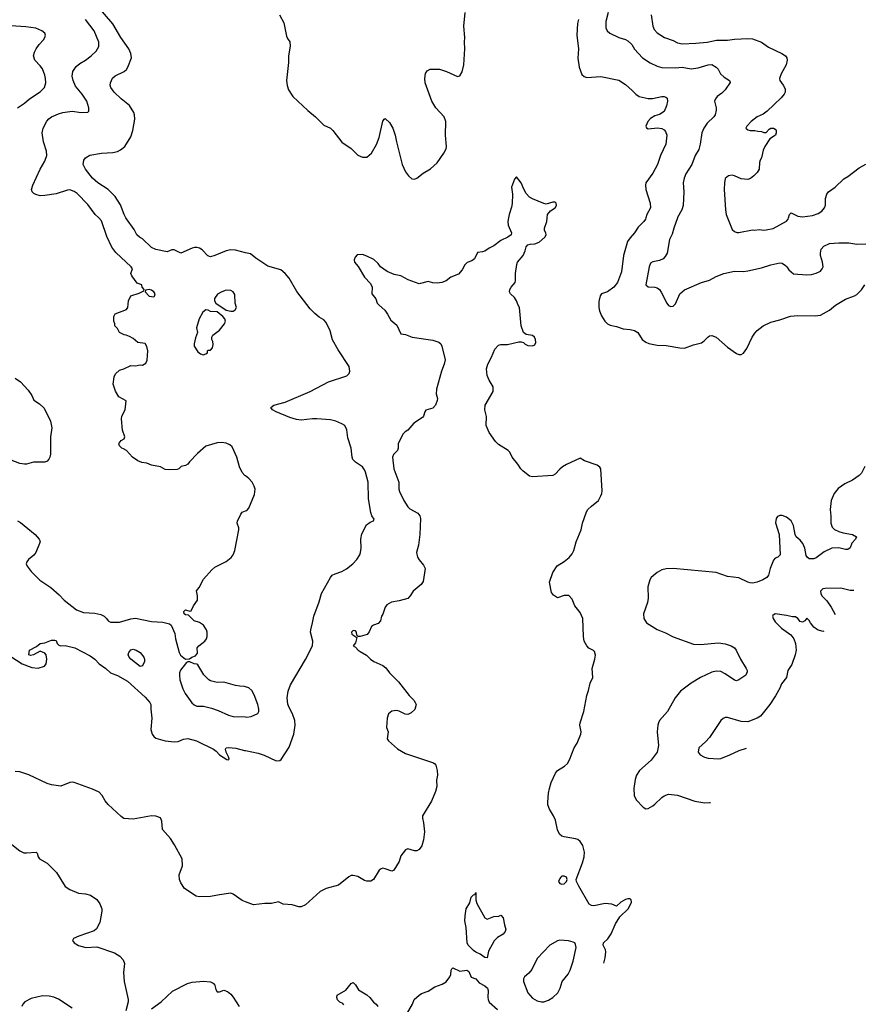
# Model space of a CAD drawing. Header units: inches. Extents: x 1678809 to 1859548, y 384609 to 522868.
# Tile 289 of 386: x 1808009 to 1815456, y 403069 to 411747. Entities that reach past the tile are written whole.
import ezdxf

# ---------------------------------------------------------------- set-up
doc = ezdxf.new("R2010")
doc.units = ezdxf.units.IN
doc.header["$MEASUREMENT"] = 0
for name, color, linetype in [('B8400', 7, 'Continuous'), ('B8401', 7, 'Continuous'), ('B8410', 7, 'Continuous'), ('B8411', 7, 'Continuous')]:
    doc.layers.add(name, color=color, linetype=linetype)

msp = doc.modelspace()

# ---------------------------------------------------------------- linework, layer by layer
at = {"layer": 'B8400', "color": 5}
for points, elevation in [([(1810000, 407725.7), (1809994, 407730), (1809970, 407755.3), (1809947.7, 407807.7), (1809923.7, 407890), (1809882, 407982), (1809860.7, 408000.7), (1809830, 408014.5), (1809790, 408019.5), (1809750, 408018), (1809650.5, 407989.5), (1809576.8, 407923.2), (1809504.7, 407850), (1809490.6, 407829.4), (1809470, 407819), (1809432, 407810), (1809411.3, 407790), (1809396.8, 407783.2), (1809330, 407779.3), (1809290, 407784), (1809250, 407805.2), (1809170, 407820.9), (1809130, 407839.3), (1809085.4, 407845.4), (1809050, 407858), (1809004, 407890), (1808949.3, 407949.3), (1808925.2, 407965.2), (1808909.5, 407969.5), (1808888.7, 407990), (1808882, 408010), (1808884.7, 408015.3), (1808903.1, 408036.9), (1808928.4, 408051.6), (1808935.3, 408070), (1808915.3, 408130), (1808905.2, 408230), (1808910, 408252), (1808939, 408310), (1808948, 408388), (1808883.1, 408423.1), (1808854.6, 408474.6), (1808833.6, 408533.6), (1808841.5, 408598.5), (1808854.8, 408625.2), (1808890, 408658.8), (1808928, 408670), (1808990, 408698), (1809030, 408696), (1809070, 408704.7), (1809090, 408702), (1809120.4, 408719.6), (1809133.6, 408746.4), (1809138, 408830), (1809130, 408866), (1809113.6, 408893.6), (1809050, 408902), (1809010, 408938), (1808976.4, 408956.4), (1808947.3, 408967.3), (1808928.4, 408968.4), (1808888.9, 408988.9), (1808870, 409026), (1808848, 409050), (1808847.3, 409067.3), (1808838, 409090), (1808838, 409130), (1808850, 409154), (1808950, 409192), (1808962, 409210), (1808968, 409270), (1808990, 409314), (1809063.1, 409336.9), (1809102, 409358), (1809106, 409370), (1809088.4, 409388.4), (1809086, 409410), (1809045.6, 409425.6), (1808998, 409490), (1808988, 409510), (1809002, 409550), (1808992.7, 409570), (1808855.8, 409695.8), (1808821.5, 409741.5), (1808777.8, 409837.8), (1808730, 409975.6), (1808705, 410000)], 340), ([(1810000, 409692.9), (1809910, 409715.4), (1809870, 409718.9), (1809830, 409711.5), (1809730, 409668.4), (1809690, 409658.4), (1809666.5, 409666.5), (1809618.9, 409718.9), (1809593, 409733), (1809570, 409738.7), (1809550, 409739.6), (1809530, 409733.6), (1809430, 409689.6), (1809370, 409718.4), (1809350, 409719.5), (1809310, 409702), (1809210, 409723), (1809170, 409740.7), (1809090, 409817), (1809066, 409830), (1809042.9, 409850), (1809018, 409898), (1808950, 409991.8), (1808945.4, 410000)], 320), ([(1807970, 408588.9), (1808015.9, 408555.9), (1808083, 408483), (1808114.3, 408434.3), (1808133.8, 408393.8), (1808182.9, 408362.9), (1808223.7, 408323.7), (1808279.1, 408210), (1808290.6, 408150), (1808281.6, 408070), (1808281.4, 407918.6), (1808275.3, 407890), (1808266.5, 407873.5), (1808250, 407857.6), (1808230, 407848.2), (1808130, 407847.1), (1808070, 407828.6), (1808050, 407828.7), (1808010, 407836.8), (1807934.4, 407865.6)], 340), ([(1807990.8, 407330), (1808015.3, 407315.3), (1808143.8, 407210), (1808179.1, 407170), (1808188, 407150), (1808184.4, 407130), (1808150.2, 407049.8), (1808132, 407028), (1808085.3, 406990), (1808070.2, 406970), (1808067.1, 406950), (1808075.2, 406930), (1808110, 406882.6), (1808186.8, 406806.8), (1808282, 406742), (1808357.3, 406677.3), (1808399.7, 406630), (1808510, 406546.3), (1808570, 406522.3), (1808670, 406516.9), (1808724.7, 406504.7), (1808752.7, 406490), (1808774.9, 406470), (1808790, 406448.2), (1808810, 406437.6), (1808890, 406436.9), (1808990, 406467.9), (1809030, 406471.6), (1809170, 406441.6), (1809270, 406437.3), (1809330, 406421), (1809344.7, 406410), (1809377.3, 406337.3), (1809381, 406290), (1809414.8, 406170), (1809427.3, 406147.3), (1809470, 406112), (1809507.3, 406112.7), (1809526, 406130), (1809559.3, 406140.7), (1809576, 406164), (1809574, 406210), (1809589, 406230), (1809642, 406270), (1809655.3, 406290), (1809662, 406310), (1809662, 406350), (1809655.3, 406370), (1809629.3, 406409.3), (1809592.9, 406432.9), (1809548, 406450), (1809498, 406498), (1809470, 406502), (1809458, 406510), (1809455.3, 406530), (1809470, 406544.7), (1809510, 406534), (1809522, 406538), (1809540.2, 406579.8), (1809575.3, 406630), (1809575.3, 406670), (1809566.3, 406713.7), (1809590, 406742), (1809630, 406816), (1809702.7, 406897.3), (1809730, 406920.7), (1809830, 406970.7), (1809873.1, 407006.9), (1809889.4, 407030), (1809906.6, 407070), (1809939.5, 407250), (1809939.5, 407270), (1809926, 407310), (1809929.3, 407330), (1809944.5, 407355.5), (1809957.2, 407390), (1809970, 407406), (1810000, 407418)], 340), ([(1807930, 406135.5), (1808030, 406070.6), (1808116.1, 406036.1), (1808170.5, 406030.5), (1808226, 406050), (1808241.6, 406070), (1808249.4, 406110), (1808241.2, 406150), (1808230, 406164), (1808190, 406182), (1808130, 406149), (1808103.1, 406143.1), (1808089.3, 406150), (1808095.3, 406190), (1808157.5, 406222.5), (1808189.4, 406250), (1808230, 406255.8), (1808290, 406278.6), (1808319.2, 406279.2), (1808330, 406274.4), (1808337.8, 406250), (1808353.6, 406233.6), (1808370, 406229.3), (1808410, 406230.7), (1808494, 406210), (1808630, 406140.7), (1808670, 406110.2), (1808710, 406070.2), (1808768.8, 406030), (1808810.1, 405990.1), (1808870, 405966.5), (1808958.5, 405918.5), (1809115.8, 405775.8), (1809156.5, 405730), (1809166, 405710), (1809165, 405670), (1809173.1, 405590), (1809164.4, 405490), (1809177.1, 405450), (1809190.3, 405430.3), (1809210, 405415.5), (1809290, 405392.4), (1809370, 405381.3), (1809406.7, 405386.7), (1809454.1, 405405.9), (1809490, 405411.7), (1809568.1, 405391.9), (1809716.7, 405316.7), (1809740, 405300), (1809770, 405268.6), (1809833.6, 405226.4), (1809850, 405224.4), (1809855.6, 405230), (1809850.8, 405250.8), (1809827.8, 405290), (1809822.9, 405317.1), (1809829.6, 405330.4), (1809850, 405333.7), (1809913.4, 405326.6), (1809990, 405306.5), (1810000, 405304.6)], 320), ([(1810000, 405868.5), (1809991.5, 405871.5), (1809950, 405871.8), (1809910, 405878.4), (1809810, 405909.4), (1809750, 405905.2), (1809690, 405921.2), (1809675.3, 405930), (1809632.9, 405972.9), (1809580.4, 406060.4), (1809570, 406068), (1809546, 406070), (1809510, 406088), (1809490, 406088), (1809479.6, 406080.4), (1809426.9, 406013.1), (1809417.3, 405990), (1809416.3, 405970), (1809422, 405930), (1809446, 405850), (1809467.1, 405807.1), (1809526.5, 405726.5), (1809547.1, 405707.1), (1809570, 405698), (1809630, 405697), (1809698.7, 405678.7), (1809759.1, 405659.1), (1809850, 405616), (1809890, 405606), (1810000, 405601.5)], 340), ([(1810000, 403972.1), (1809970, 403983.8), (1809890, 404040.7), (1809870, 404047.7), (1809770, 404035.3), (1809690, 404017.8), (1809590, 404016.5), (1809563.4, 404023.4), (1809460.4, 404090), (1809430, 404139.1), (1809417.3, 404170), (1809413.8, 404210), (1809442.8, 404290), (1809440.3, 404350), (1809374.5, 404474.5), (1809339.3, 404530), (1809266.4, 404610), (1809262.8, 404682.8), (1809250, 404713), (1809210, 404726.4), (1809170, 404730.3), (1809010, 404700.3), (1808928, 404708), (1808903.1, 404723.1), (1808788.6, 404828.6), (1808762, 404862), (1808736, 404910), (1808710, 404938), (1808650, 404966), (1808490, 405022.8), (1808470, 405026), (1808450, 405022.8), (1808370, 404990.5), (1808290, 405002.4), (1808250, 405016.4), (1808090.2, 405090.2), (1808010, 405116.5), (1807970, 405121.7)], 280), ([(1807938.3, 404478.3), (1808010, 404422.7), (1808045.2, 404405.2), (1808070, 404402.8), (1808153.2, 404410), (1808162.4, 404402.4), (1808170.9, 404370), (1808183.9, 404350), (1808250, 404313.5), (1808332.4, 404230), (1808410, 404108), (1808450, 404081), (1808527.2, 404047.2), (1808590, 404043.9), (1808632, 404030), (1808690, 403994), (1808714.5, 403954.5), (1808731.5, 403910), (1808733.6, 403890), (1808716.2, 403790), (1808687, 403733), (1808664.6, 403715.4), (1808528.7, 403670), (1808482, 403650), (1808474, 403630), (1808489.2, 403610), (1808525.8, 403585.8), (1808590.8, 403570.8), (1808690, 403575.3), (1808843.6, 403523.6), (1808892.6, 403492.6), (1808921.6, 403461.6), (1808933.5, 403430), (1808923.5, 403350), (1808930.8, 403270), (1808965.5, 403110), (1808964.4, 403090), (1808943.7, 403010)], 280), ([(1809171.8, 403028.2), (1809256, 403090), (1809355.5, 403184.5), (1809488.6, 403251.4), (1809530, 403264.4), (1809630, 403271.8), (1809690, 403265.6), (1809715.3, 403255.3), (1809726, 403246), (1809738.8, 403198.8), (1809750, 403178), (1809770, 403179.1), (1809810, 403192.8), (1809841.8, 403181.8), (1809870, 403158.9), (1809890, 403133.3), (1809943, 403050)], 280), ([(1808470, 403036), (1808350, 403113.6), (1808310, 403131.6), (1808270, 403139.5), (1808210, 403142.7), (1808110, 403119.6), (1808054, 403090), (1808035.5, 403070), (1808028.5, 403050)], 320)]:
    msp.add_lwpolyline(points, dxfattribs=dict(at, elevation=elevation))
for points, elevation in [([(1809150, 409368), (1809118, 409362), (1809114, 409350), (1809150, 409311.3), (1809190, 409304.7), (1809198, 409310), (1809204, 409330), (1809190, 409348.7), (1809170, 409362)], 340), ([(1809830, 409362.7), (1809790, 409349.4), (1809752.8, 409327.2), (1809726.8, 409290), (1809727.3, 409270), (1809737.3, 409250), (1809827.9, 409187.9), (1809870, 409177.4), (1809890, 409179.5), (1809909.3, 409190), (1809919.5, 409210), (1809909.6, 409250), (1809904.5, 409324.5), (1809890, 409349), (1809870, 409359.3)], 340), ([(1809650, 409189.2), (1809624, 409170), (1809590.8, 409110), (1809567.3, 409030), (1809576, 408990), (1809558, 408942), (1809546, 408890), (1809546, 408870), (1809579.8, 408819.8), (1809602, 408802), (1809627.3, 408792.7), (1809650, 408802), (1809666, 408810), (1809666, 408830), (1809670, 408834), (1809690, 408834), (1809710, 408854), (1809714.6, 408885.4), (1809712.7, 408910), (1809704, 408930), (1809704, 408950), (1809712.5, 408967.5), (1809770, 409011), (1809813.6, 409066.4), (1809822.7, 409090), (1809816, 409110), (1809799.5, 409130), (1809751.2, 409171.2), (1809690, 409175.1), (1809670, 409186)], 340), ([(1809070, 406047.2), (1808990, 406109.8), (1808973, 406130), (1808965.4, 406150), (1808969.6, 406170), (1808990, 406192.7), (1809010, 406198), (1809036.3, 406190), (1809070, 406168.4), (1809102, 406130), (1809110.3, 406110), (1809110, 406089), (1809090, 406052.3)], 320)]:
    msp.add_lwpolyline(points, close=True, dxfattribs=dict(at, elevation=elevation))
at = {"layer": 'B8401', "color": 5}
for points, elevation in [([(1808945.4, 410000), (1808928.6, 410030), (1808896.6, 410116.6), (1808850, 410189.6), (1808787.8, 410250), (1808698.4, 410310), (1808649.7, 410350), (1808589.5, 410430), (1808569.3, 410470.7), (1808574, 410510), (1808589.5, 410530.5), (1808627.7, 410552.3), (1808730, 410572), (1808830, 410577.6), (1808870, 410586.4), (1808898.8, 410601.2), (1808935.6, 410630), (1808990, 410714), (1809007.1, 410770), (1809022.6, 410870), (1809021.4, 410910), (1809014.2, 410930), (1808976.4, 410990), (1808904.7, 411050), (1808842.4, 411110), (1808813.6, 411150), (1808807.6, 411170), (1808808.1, 411191.9), (1808827.2, 411232.8), (1808850, 411252.4), (1808930, 411290.4), (1808950.8, 411309.2), (1808963, 411330), (1808993.7, 411410), (1808988.4, 411450), (1808969.7, 411490), (1808900.3, 411590), (1808829.8, 411710), (1808701.5, 411861.5)], 320), ([(1808705, 410000), (1808674.3, 410030), (1808610, 410118.4), (1808514.9, 410214.9), (1808490, 410232.6), (1808450, 410246.6), (1808430, 410245.1), (1808330, 410213.5), (1808230, 410196.4), (1808190, 410195), (1808150, 410205.3), (1808134.8, 410214.8), (1808119.7, 410230), (1808113.5, 410250), (1808123.9, 410290), (1808189.8, 410430.2), (1808230, 410499.3), (1808248.8, 410550), (1808245.6, 410590), (1808218.2, 410670), (1808207.9, 410750), (1808215.1, 410790), (1808248.1, 410851.9), (1808266.6, 410873.4), (1808290, 410890.3), (1808350, 410917), (1808390, 410928.7), (1808470, 410941.3), (1808550, 410930.4), (1808609.1, 410930.9), (1808617.5, 410942.5), (1808617, 410970), (1808599.6, 411030), (1808558.7, 411090), (1808501.4, 411161.4), (1808479.7, 411210), (1808471.1, 411250), (1808478, 411290), (1808506.3, 411333.7), (1808537.8, 411362.2), (1808590, 411391.7), (1808639.6, 411430), (1808681.6, 411470), (1808707.6, 411510), (1808706.9, 411550), (1808664.7, 411650), (1808590, 411749.7)], 340), ([(1807990, 410971.3), (1808050, 411010.7), (1808096, 411050), (1808190, 411110.4), (1808226.3, 411150), (1808239.7, 411190), (1808237.4, 411230), (1808230, 411259), (1808210, 411314), (1808190, 411341.2), (1808141.2, 411390), (1808129.2, 411430), (1808138, 411462), (1808153.2, 411490), (1808181.2, 411530), (1808219, 411570), (1808229.2, 411590), (1808235.3, 411610), (1808229, 411630), (1808204, 411650), (1808150, 411671.3), (1808064.2, 411684.2), (1807930, 411693.5)], 360)]:
    msp.add_lwpolyline(points, dxfattribs=dict(at, elevation=elevation))
at = {"layer": 'B8410', "color": 5}
for points, elevation in [([(1812318, 410000), (1812312.3, 409970), (1812315.9, 409935.9), (1812345.2, 409870), (1812341.2, 409850), (1812314, 409830), (1812250, 409800.3), (1812190, 409754.4), (1812146.6, 409733.4), (1812110, 409708.2), (1812090, 409700.5), (1812045.6, 409694.4), (1812019.1, 409640.9), (1811996.6, 409623.4), (1811953.6, 409606.4), (1811934.6, 409585.4), (1811910, 409542), (1811876.5, 409503.5), (1811810, 409478), (1811770, 409446.8), (1811730, 409430.8), (1811690, 409425.5), (1811650, 409427.7), (1811610, 409438.8), (1811530, 409418.8), (1811433.7, 409453.7), (1811370, 409490.8), (1811310, 409500.7), (1811250, 409527.3), (1811191, 409570), (1811170, 409598), (1811130, 409634.8), (1811070, 409662.8), (1811030, 409677.3), (1810985.2, 409674.8), (1810965.6, 409654.4), (1810958, 409630), (1810960.9, 409610), (1810993.1, 409573.1), (1811050, 409479.3), (1811103.1, 409423.1), (1811116.9, 409390), (1811114, 409330), (1811148.3, 409288.3), (1811161.3, 409250), (1811177.6, 409230), (1811227.3, 409187.3), (1811252.6, 409152.6), (1811280.1, 409100.1), (1811334.7, 409054.7), (1811370, 408978), (1811410, 408971.2), (1811470, 408947.9), (1811650, 408922.9), (1811705.6, 408905.6), (1811722, 408890), (1811731.2, 408871.2), (1811759, 408750), (1811751.9, 408710), (1811726.3, 408650), (1811682.4, 408490), (1811681.4, 408450), (1811691.9, 408408.1), (1811689.7, 408390), (1811674, 408350), (1811650, 408324.4), (1811590, 408304.4), (1811579.7, 408290), (1811568.6, 408251.4), (1811559.6, 408240.4), (1811483.6, 408190), (1811431.5, 408128.5), (1811406.2, 408113.8), (1811386, 408094), (1811344.2, 408010), (1811344.4, 407970), (1811338.5, 407950), (1811303.7, 407916.3), (1811296, 407890), (1811307.1, 407790), (1811352.4, 407670), (1811352.8, 407610), (1811357.5, 407590), (1811395.7, 407510), (1811430, 407453.1), (1811450, 407436.2), (1811519, 407399), (1811535.3, 407375.3), (1811543.1, 407350), (1811538, 407210), (1811525.1, 407114.9), (1811507, 407050), (1811515.3, 407010), (1811530, 406986), (1811570, 406939.7), (1811584.5, 406910), (1811564.7, 406795.3), (1811547.3, 406770), (1811476.9, 406710), (1811451.3, 406670), (1811430, 406647.2), (1811355.6, 406624.4), (1811286.6, 406613.4), (1811246.6, 406590), (1811231.3, 406568.7), (1811211.7, 406508.3), (1811199, 406490), (1811188.7, 406450), (1811170, 406426), (1811128, 406410), (1811110, 406398), (1811089.4, 406350.6), (1811072.5, 406327.5), (1811011.6, 406311.6), (1810992, 406312), (1810982, 406322), (1810978, 406350), (1810970, 406362), (1810950, 406364.7), (1810935.3, 406350), (1810938, 406330), (1810982, 406302), (1810970, 406254), (1810948, 406230), (1810970, 406218), (1810993.2, 406190), (1811010, 406178), (1811066.5, 406146.5), (1811102, 406110), (1811129.8, 406089.8), (1811210, 406056), (1811235.9, 406035.9), (1811269.3, 405990), (1811349.6, 405910), (1811442, 405790), (1811484.5, 405750), (1811496.9, 405730), (1811503, 405710), (1811493.6, 405666.4), (1811460.8, 405639.2), (1811430, 405623.8), (1811406, 405626), (1811353.5, 405653.5), (1811330, 405657.1), (1811290, 405652.7), (1811261.2, 405630), (1811249.4, 405590.6), (1811243.7, 405510), (1811258, 405470), (1811249.5, 405410), (1811261.2, 405390), (1811340.8, 405320.8), (1811410, 405279.7), (1811657.7, 405197.7), (1811669.7, 405189.7), (1811676.8, 405176.8), (1811690.8, 405130.8), (1811692.9, 405090), (1811683.5, 405043.5), (1811685.6, 404990), (1811675.8, 404944.2), (1811640.5, 404859.5), (1811561.3, 404730), (1811558.9, 404710), (1811568.7, 404668.7), (1811576.4, 404590), (1811570, 404518), (1811554.8, 404465.2), (1811530, 404432.2), (1811510, 404423.1), (1811490, 404421.3), (1811430, 404440.7), (1811410, 404431), (1811370, 404377.3), (1811353.3, 404326.7), (1811307.9, 404252.1), (1811290, 404242), (1811230, 404264.4), (1811210, 404268), (1811196.2, 404263.8), (1811179.3, 404250), (1811129, 404170), (1811106, 404154), (1811070, 404155.5), (1811050, 404161.6), (1810990, 404194.6), (1810950, 404205.3), (1810930, 404203.8), (1810910, 404192.7), (1810820.7, 404119.3), (1810710, 404090.4), (1810656.9, 404063.1), (1810530, 403946.8), (1810490, 403927.3), (1810470, 403927.3), (1810410, 403945.5), (1810330.7, 403950.7), (1810290, 403971), (1810230, 403957.3), (1810170, 403957.1), (1810070, 403944.9), (1810000, 403972.1)], 280), ([(1813157.7, 403432.7), (1813170, 403478), (1813176.9, 403530), (1813173.1, 403550), (1813152.9, 403590), (1813156, 403610), (1813194.3, 403645.7), (1813223.1, 403690), (1813261.1, 403778.9), (1813299, 403841), (1813373.1, 403910), (1813395.3, 403950), (1813401.6, 403970), (1813401, 403990), (1813390, 403998.8), (1813370, 403999.1), (1813350, 403992.7), (1813309.3, 403970), (1813270, 403934), (1813230.3, 403950.3), (1813170, 403958.7), (1813070, 403937.6), (1813050, 403940.4), (1813030, 403950.5), (1812939.1, 404110), (1812918.8, 404150), (1812916, 404170), (1812970, 404315.3), (1812984.9, 404370), (1812988.2, 404410), (1812973, 404470), (1812950, 404502.8), (1812930, 404520.7), (1812908.1, 404528.1), (1812810, 404544.2), (1812790, 404552.2), (1812769.2, 404569.2), (1812750, 404606), (1812733, 404693), (1812716.5, 404730), (1812679, 404790), (1812666.7, 404826.7), (1812664.5, 404850), (1812670.2, 404930), (1812679.3, 404970), (1812695.4, 405024.6), (1812732.4, 405107.6), (1812750.2, 405129.8), (1812813, 405167), (1812838, 405190), (1812856.2, 405223.8), (1812898, 405330), (1812923.1, 405370), (1812955.3, 405450), (1812958.7, 405470), (1812948.5, 405530), (1812950.4, 405550), (1812982, 405650), (1813008.5, 405790), (1813025.3, 405834.7), (1813039.6, 405900.4), (1813061.3, 405950), (1813057.6, 406030), (1813080.4, 406110), (1813085.5, 406145.5), (1813077.6, 406177.6), (1813068.2, 406188.2), (1813026.6, 406206.6), (1813008.2, 406228.2), (1812986, 406270), (1812979.1, 406310), (1812973.7, 406470), (1812950, 406522.8), (1812902.5, 406582.5), (1812879.8, 406639.8), (1812850, 406671.3), (1812810, 406671.3), (1812750, 406652), (1812714.4, 406674.4), (1812698, 406698), (1812678.7, 406790), (1812710, 406875.1), (1812747.1, 406932.9), (1812810, 406971.2), (1812853.2, 407006.8), (1812880.2, 407039.8), (1812895.5, 407070), (1812914.5, 407145.5), (1812958.9, 407250), (1812971.4, 407310), (1813006.7, 407410), (1813019.3, 407430), (1813050, 407460.7), (1813110.7, 407510), (1813134, 407550), (1813142, 407570), (1813144.9, 407595.1), (1813132, 407790), (1813123.6, 407803.6), (1813099.8, 407819.8), (1812990, 407858), (1812950, 407882), (1812830, 407827.3), (1812794.2, 407805.8), (1812770, 407786), (1812730, 407741), (1812709.3, 407730.7), (1812530, 407718), (1812503.6, 407723.6), (1812447.1, 407767.1), (1812427.5, 407787.5), (1812401, 407830), (1812351, 407890), (1812330, 407936), (1812316, 407950), (1812230, 408003), (1812204, 408030), (1812147.3, 408110), (1812122, 408170), (1812124, 408250), (1812110.7, 408310), (1812114, 408350), (1812184.7, 408470), (1812184.7, 408510), (1812146.8, 408570), (1812131, 408610), (1812124.9, 408670), (1812134.8, 408710), (1812167.9, 408772.1), (1812196.8, 408843.2), (1812230, 408879), (1812250, 408885.2), (1812310, 408883.7), (1812410, 408908.7), (1812430, 408908.7), (1812450, 408902), (1812466.8, 408886.8), (1812490, 408876), (1812530, 408872.7), (1812550, 408882), (1812558.8, 408901.2), (1812558, 408930), (1812546.8, 408950), (1812530, 408964), (1812474, 408974), (1812450.7, 408990.7), (1812430.7, 409050), (1812414, 409210), (1812402.8, 409230), (1812390.4, 409270.4), (1812370, 409298.8), (1812336, 409330), (1812327.3, 409350), (1812330.7, 409370), (1812342, 409390), (1812377.1, 409430), (1812381.6, 409450), (1812378.8, 409510), (1812391, 409590), (1812398, 409610), (1812446.8, 409670), (1812466.8, 409710), (1812474.8, 409745.2), (1812490, 409762), (1812510, 409769.2), (1812550, 409772.3), (1812590, 409787), (1812639.1, 409830), (1812650.4, 409850.4), (1812647.3, 409870), (1812637.3, 409890), (1812636.3, 409910), (1812657.3, 409970), (1812660.1, 410000)], 280), ([(1813529.1, 410000), (1813526, 409990), (1813512.7, 409970), (1813461.8, 409918.2), (1813430, 409869.5), (1813390, 409826), (1813368, 409792), (1813331.7, 409670), (1813315.3, 409524.7), (1813280.3, 409430), (1813248.4, 409390), (1813190, 409349.7), (1813138.8, 409330), (1813125.7, 409314.3), (1813115.6, 409264.4), (1813114.7, 409210), (1813120.4, 409180.4), (1813138.6, 409138.6), (1813168.4, 409090), (1813190, 409067), (1813215.3, 409055.3), (1813270, 409043.1), (1813330, 409023.1), (1813390, 409018), (1813430, 409008.4), (1813459.1, 408990), (1813497.1, 408930), (1813530, 408905.3), (1813554.5, 408894.5), (1813630, 408879.3), (1813710, 408876.1), (1813830, 408854), (1813870, 408851.6), (1813950, 408880.4), (1814021.3, 408898.7), (1814044.2, 408915.8), (1814075.1, 408950), (1814090, 408960.4), (1814110, 408964.4), (1814150, 408948.2), (1814250, 408861.1), (1814330, 408805.3), (1814350, 408795.8), (1814370, 408796.4), (1814390, 408808.2), (1814421.1, 408850), (1814467.4, 408950), (1814490, 408985.3), (1814510.7, 409009.3), (1814563.7, 409050), (1814630, 409082.3), (1814710, 409101.3), (1814806.3, 409133.7), (1814870, 409139.5), (1815023.3, 409136.7), (1815070, 409143.8), (1815150, 409188.5), (1815201.6, 409230), (1815290, 409284.2), (1815370, 409313.4), (1815390, 409326), (1815430, 409367), (1815459.2, 409410)], 320), ([(1813808.5, 410000), (1813775.6, 409910), (1813762.6, 409857.4), (1813738.9, 409810), (1813717, 409690), (1813700.3, 409659.7), (1813681.3, 409638.7), (1813650, 409625.1), (1813590, 409613.6), (1813570, 409600.9), (1813558.3, 409570), (1813530.8, 409410), (1813550, 409394), (1813610, 409390.8), (1813630, 409382.8), (1813648.4, 409368.4), (1813664.9, 409344.9), (1813713.4, 409250), (1813730, 409227.3), (1813750, 409219.1), (1813770, 409223.8), (1813790, 409242), (1813829.6, 409330), (1813870, 409364.9), (1814019, 409430), (1814090, 409450.4), (1814150, 409483.8), (1814218, 409510), (1814310, 409530.3), (1814390, 409528.2), (1814430, 409532.4), (1814550, 409561.6), (1814630, 409586.8), (1814710, 409604), (1814730, 409600.7), (1814759.8, 409579.8), (1814772, 409570), (1814790, 409542), (1814830, 409507.3), (1814950, 409498.4), (1814990, 409502), (1815030, 409512.4), (1815068.2, 409531.8), (1815084.5, 409550), (1815093.3, 409570), (1815088.3, 409610), (1815069.7, 409670), (1815068.6, 409690), (1815076.6, 409723.4), (1815098, 409750), (1815150, 409776.1), (1815230, 409781.2), (1815319.5, 409779.5), (1815390, 409770.2), (1815470, 409772.9)], 340), ([(1814250.3, 410000), (1814290, 409897.3), (1814310, 409879.3), (1814332.5, 409872.5), (1814350, 409872.4), (1814470, 409895.5), (1814490, 409893.4), (1814530, 409899.1), (1814570, 409892.7), (1814590, 409894.4), (1814651.6, 409908.4), (1814769.7, 409970.3), (1814784.2, 409990), (1814787.2, 410000)], 360), ([(1810000, 405304.6), (1810110, 405283.1), (1810164.5, 405264.5), (1810270, 405214), (1810302.7, 405217.3), (1810314.2, 405225.8), (1810384.2, 405335.8), (1810424.7, 405450), (1810438.7, 405530), (1810433.3, 405570), (1810414.3, 405630), (1810384.6, 405684.6), (1810373.9, 405713.9), (1810368.4, 405770), (1810376, 405830), (1810395.7, 405884.3), (1810530, 406107.7), (1810589.7, 406230), (1810592.9, 406270), (1810574, 406350), (1810576.1, 406370), (1810591.8, 406430), (1810601, 406490), (1810650, 406616.3), (1810670.9, 406690), (1810749.7, 406830), (1810765.1, 406850), (1810790, 406864), (1810850, 406882.8), (1810890, 406906), (1810945.1, 406950), (1810980.7, 406990), (1811007, 407030), (1811014.5, 407050), (1811020.9, 407090), (1811015.1, 407170), (1811025.4, 407214.6), (1811066, 407294), (1811100.2, 407319.8), (1811128.4, 407331.6), (1811133.6, 407346.4), (1811114.5, 407374.5), (1811103.6, 407403.6), (1811084.7, 407524.7), (1811081.2, 407670), (1811058, 407758), (1811050, 407780.9), (1811030, 407807.3), (1810968.4, 407848.4), (1810947.3, 407870), (1810939.6, 407890), (1810931.1, 407970), (1810900.8, 408060.8), (1810892.6, 408132.6), (1810875.1, 408170), (1810850, 408186.6), (1810796, 408210), (1810750, 408221), (1810630, 408229.7), (1810590, 408229.7), (1810490, 408216.3), (1810450, 408222.4), (1810390, 408240.5), (1810269.2, 408290), (1810237.2, 408310), (1810224, 408330), (1810248, 408350), (1810350, 408375.3), (1810570, 408468.8), (1810730, 408556.5), (1810892.7, 408607.3), (1810915.1, 408630), (1810919.5, 408650), (1810913.3, 408690), (1810817, 408837), (1810766.7, 408926.7), (1810745.6, 409005.6), (1810710, 409079.3), (1810690, 409100.9), (1810650, 409124.5), (1810610, 409157.6), (1810570, 409198.4), (1810450.9, 409350.9), (1810384.2, 409470), (1810349.6, 409510), (1810310, 409541.3), (1810196.3, 409576.3), (1810090, 409644.7), (1810042.3, 409682.3), (1810000, 409692.9)], 320), ([(1815458.8, 407810), (1815430.6, 407750), (1815410.7, 407730), (1815350.8, 407690), (1815283.9, 407656.1), (1815224.5, 407615.5), (1815190, 407572.3), (1815162, 407510), (1815154.7, 407430), (1815161.6, 407370), (1815160.7, 407310), (1815173.1, 407273.1), (1815193, 407253), (1815230, 407234.9), (1815270, 407223.6), (1815351.3, 407210), (1815386, 407190), (1815378, 407170), (1815347.1, 407132.9), (1815330, 407092.7), (1815310, 407076.2), (1815290, 407076.2), (1815231.8, 407091.8), (1815170, 407089.8), (1815101.7, 407058.3), (1815030, 407003.1), (1815010, 406995.6), (1814970, 406995.8), (1814950.8, 407010.8), (1814944.4, 407024.4), (1814931.4, 407090), (1814913, 407130), (1814890, 407159.8), (1814856, 407190), (1814845.7, 407210), (1814830.6, 407290.6), (1814812.2, 407330), (1814770, 407363.5), (1814730, 407376.2), (1814710, 407376.5), (1814691.2, 407368.8), (1814677.8, 407350), (1814672.5, 407312.5), (1814703.6, 407210), (1814714.8, 407030), (1814692, 407010), (1814670, 407002), (1814656.3, 406983.7), (1814626, 406910), (1814610.8, 406850), (1814594.8, 406830), (1814561, 406810), (1814510, 406788.3), (1814470, 406781.5), (1814450, 406783.5), (1814430, 406788.7), (1814350, 406826.8), (1814250, 406839.3), (1814150, 406874.7), (1813770.2, 406909.8), (1813710, 406906.4), (1813670, 406897.7), (1813630, 406876.3), (1813577.6, 406830), (1813563.6, 406810), (1813547, 406750), (1813550.5, 406650), (1813544.9, 406610), (1813508.4, 406510), (1813512.7, 406470), (1813536.3, 406430), (1813630, 406372.2), (1813704.2, 406344.2), (1813770, 406307.2), (1813950, 406242.4), (1814010, 406241.3), (1814170, 406254.6), (1814230, 406247.2), (1814280.7, 406230), (1814310, 406210.4), (1814324.4, 406190), (1814363.1, 406110), (1814414.8, 406030), (1814422.8, 406010), (1814422, 405998), (1814410, 405969), (1814350, 405929), (1814330, 405921.2), (1814310, 405926), (1814230, 405982.4), (1814190, 406001.3), (1814150, 406004.7), (1814110, 405997.6), (1814010, 405949.6), (1813930, 405900.5), (1813835.5, 405830), (1813788.4, 405770), (1813719.5, 405650), (1813650.4, 405570), (1813641.1, 405550), (1813634.9, 405530), (1813630.3, 405470), (1813642.4, 405350), (1813628.4, 405290), (1813577.8, 405222.2), (1813474.4, 405130), (1813447.4, 405090), (1813434.9, 405050), (1813423.1, 404970), (1813426.7, 404910), (1813445.5, 404870), (1813505.4, 404805.4), (1813530, 404792.7), (1813550, 404795.8), (1813590, 404818.7), (1813610, 404832), (1813670, 404892.9), (1813690, 404907.4), (1813730, 404921.1), (1813810, 404911.6), (1813960.7, 404860.7), (1814050, 404845.3), (1814090, 404846.5), (1814098.2, 404848.9)], 320), ([(1810000, 407418), (1810010, 407422), (1810030, 407442.8), (1810078.9, 407561.1), (1810083.7, 407610), (1810075.9, 407635.9), (1810059.3, 407670), (1810030, 407704), (1810000, 407725.7)], 340), ([(1815363.4, 406715.4), (1815330, 406715), (1815250, 406735.8), (1815110, 406735.1), (1815089.1, 406730.9), (1815070.4, 406710), (1815072, 406690), (1815082, 406670), (1815124.8, 406624.8), (1815164.6, 406570), (1815198.2, 406505.1)], 340), ([(1815099.6, 406356.7), (1815090, 406356.3), (1815043.7, 406370), (1815010, 406391.8), (1814980.5, 406430), (1814970, 406453.2), (1814950, 406472.3), (1814930.7, 406450), (1814910, 406437.4), (1814890, 406443.5), (1814870, 406469.6), (1814850, 406483.6), (1814823.5, 406483.5), (1814770, 406496), (1814670.7, 406509.3), (1814650, 406495.3), (1814647.3, 406490), (1814653.4, 406470), (1814670, 406440.7), (1814724.4, 406384.4), (1814806.5, 406326.5), (1814834.9, 406290), (1814850.4, 406250), (1814853.4, 406190), (1814847.2, 406150), (1814815.8, 406064.2), (1814780.4, 406010), (1814770.3, 405950), (1814726.3, 405893.7), (1814710, 405855.1), (1814672.1, 405787.9), (1814621.3, 405710), (1814541.6, 405610), (1814510.2, 405589.8), (1814430, 405557.7), (1814370, 405561.5), (1814250, 405596.9), (1814230, 405595.6), (1814210, 405587), (1814190, 405569.4), (1814090, 405420.9), (1814056.7, 405383.3), (1813996, 405330), (1813991.3, 405290), (1814007.5, 405267.5), (1814047.5, 405247.5), (1814079.8, 405239.8), (1814170, 405233.4), (1814190, 405236.3), (1814270, 405267.2), (1814352.8, 405307.2), (1814415.7, 405327)], 340), ([(1810000, 405601.5), (1810010, 405601.1), (1810050, 405605.7), (1810107.8, 405632.2), (1810117.6, 405650), (1810117.6, 405670), (1810109.6, 405710), (1810076.2, 405796.2), (1810054, 405834), (1810030, 405858), (1810000, 405868.5)], 340), ([(1811420.2, 402979.8), (1811472, 403070), (1811486.6, 403110), (1811529.4, 403150), (1811550, 403164.9), (1811610, 403186), (1811670, 403223.1), (1811734.7, 403245.3), (1811770, 403267.3), (1811800.9, 403310), (1811809.5, 403330.5), (1811813.2, 403370), (1811818, 403382), (1811828, 403390), (1811890, 403362.4), (1811950, 403370.4), (1811970, 403357.3), (1811988.1, 403308.1), (1812030, 403292.7), (1812058.7, 403258.7), (1812110, 403231.8), (1812132.4, 403210), (1812140.5, 403190), (1812134.9, 403130), (1812138, 403110), (1812148.7, 403088.7), (1812222, 403022)], 260), ([(1810865.2, 403065.2), (1810857.2, 403077.2), (1810830, 403089.2), (1810809.6, 403109.6), (1810806, 403130), (1810809.3, 403150.7), (1810885.2, 403194.8), (1810930, 403251.3), (1810950, 403262), (1810970, 403242), (1810996.3, 403196.3), (1811070, 403153), (1811094.9, 403130), (1811127.5, 403087.5), (1811150.6, 403070), (1811167.7, 403050)], 260)]:
    msp.add_lwpolyline(points, dxfattribs=dict(at, elevation=elevation))
for points, elevation in [([(1812810, 404199.3), (1812790, 404199.3), (1812778.8, 404190), (1812770, 404179), (1812759.1, 404150), (1812770, 404134.8), (1812790, 404127), (1812810, 404130.7), (1812829.3, 404150), (1812837.2, 404170), (1812828.7, 404190)], 280), ([(1812130, 403818), (1812190, 403842.8), (1812234.6, 403845.4), (1812250, 403854), (1812270, 403832), (1812282, 403770), (1812290.4, 403750), (1812293.7, 403730), (1812288.4, 403710), (1812270, 403688), (1812222.5, 403657.5), (1812192.6, 403627.4), (1812142, 403538), (1812130, 403478), (1812110, 403481.2), (1812070, 403509.5), (1812030, 403527.3), (1812010, 403542), (1811963.7, 403590), (1811955.1, 403610), (1811945.3, 403745.3), (1811934.2, 403805.8), (1811935.1, 403850), (1811946.6, 403910), (1811978, 403962), (1811990, 404012), (1812010, 404034), (1812022, 404038), (1812030, 404054), (1812030.8, 403990), (1812038, 403958), (1812110, 403831.3)], 260), ([(1812770, 403635.1), (1812750, 403629.7), (1812683.8, 403590), (1812570, 403471.6), (1812523.4, 403376.6), (1812496.7, 403343.3), (1812459.3, 403310), (1812450, 403293.2), (1812450.3, 403270), (1812490.2, 403170), (1812530, 403123.8), (1812570, 403100.2), (1812610, 403091.5), (1812630, 403091.5), (1812670, 403104.4), (1812710, 403128.9), (1812752.1, 403170), (1812773.5, 403210), (1812792.2, 403270), (1812844.4, 403335.6), (1812862.2, 403370), (1812887.4, 403450), (1812915.4, 403570), (1812910, 403597.2), (1812902, 403610), (1812890, 403617.4), (1812848.6, 403628.6)], 280)]:
    msp.add_lwpolyline(points, close=True, dxfattribs=dict(at, elevation=elevation))
at = {"layer": 'B8411', "color": 5}
for points, elevation in [([(1810300.3, 411790), (1810339, 411719), (1810361.3, 411601.3), (1810370, 411581), (1810391.6, 411551.6), (1810393.7, 411513.7), (1810379, 411430), (1810377.4, 411370), (1810361.7, 411210), (1810366.6, 411166.6), (1810378, 411130), (1810416, 411070), (1810550, 410946), (1810617.6, 410890), (1810690, 410817.4), (1810747.7, 410790), (1810770, 410770.4), (1810850, 410668.8), (1810932.2, 410612.2), (1810990, 410552.2), (1811030, 410535.8), (1811070, 410537.1), (1811111.3, 410570), (1811153.7, 410646.3), (1811179.1, 410710), (1811210, 410852), (1811222, 410870), (1811230, 410876), (1811233.7, 410873.7), (1811270, 410840.7), (1811299.5, 410790), (1811320.4, 410730), (1811330.3, 410670), (1811381.7, 410470), (1811410, 410407.3), (1811435.5, 410370), (1811465.8, 410345.8), (1811490, 410342.4), (1811510, 410350.5), (1811565.3, 410394.7), (1811630, 410433.4), (1811690, 410487), (1811749.7, 410570), (1811768.4, 410610), (1811772.2, 410630), (1811761.8, 410730), (1811766.4, 410850), (1811751, 410890), (1811677.2, 410970), (1811641.5, 411030), (1811584.5, 411190), (1811581, 411230), (1811587.6, 411272.4), (1811602.2, 411297.8), (1811628.4, 411311.6), (1811710, 411310.3), (1811772.1, 411292.1), (1811870, 411246.4), (1811890, 411253.4), (1811910, 411287.3), (1811923.9, 411350), (1811932, 411490), (1811929.8, 411549.8), (1811933.7, 411590), (1811925.5, 411690), (1811937.2, 411810)], 320), ([(1813196.9, 411810), (1813176.5, 411730), (1813177, 411677), (1813189.1, 411649.1), (1813213.4, 411630), (1813290, 411590.3), (1813350, 411572.9), (1813370, 411562), (1813404.6, 411530), (1813428.5, 411488.5), (1813501.3, 411410), (1813568.5, 411368.5), (1813630, 411337.4), (1813670, 411325.5), (1813790, 411322), (1813850, 411328.1), (1813930, 411313.4), (1813990, 411323.2), (1814079, 411350), (1814110, 411351.1), (1814150, 411329.2), (1814166.7, 411310), (1814189, 411269), (1814220.5, 411240.5), (1814268.2, 411210), (1814272.9, 411192.9), (1814230.1, 411129.9), (1814199.7, 411100.3), (1814159.1, 411070), (1814142.8, 411050), (1814136, 411030), (1814136.9, 411016.9), (1814150.7, 410970.7), (1814150.8, 410950), (1814140.7, 410910), (1814127.7, 410890), (1814070, 410835.1), (1814039.6, 410790), (1814024.4, 410750), (1814008.9, 410650), (1813995.8, 410604.2), (1813963.7, 410550), (1813934.3, 410470), (1813883.1, 410390), (1813867.4, 410350), (1813858.7, 410310), (1813863.2, 410230), (1813859.6, 410110), (1813847.4, 410070), (1813810, 410004), (1813808.5, 410000)], 340), ([(1812936.5, 411750), (1812926.3, 411713.7), (1812921.4, 411610), (1812934.4, 411490), (1812929.1, 411409.1), (1812942.6, 411330), (1812965.3, 411265.3), (1812986.2, 411246.2), (1813010, 411237.3), (1813132.9, 411247.1), (1813290, 411213.4), (1813350, 411176.3), (1813410, 411124), (1813441.6, 411090), (1813470, 411069.1), (1813550, 411054), (1813588.4, 411051.6), (1813670, 411070.4), (1813690.4, 411070.4), (1813705.5, 411065.5), (1813716.1, 411056.1), (1813720.5, 411030), (1813713, 410987), (1813690, 410939.3), (1813650, 410912), (1813610, 410900.7), (1813570, 410877), (1813548.4, 410850), (1813530.7, 410810), (1813534.4, 410794.4), (1813550, 410786), (1813632.8, 410792.8), (1813670, 410788.2), (1813690, 410776.3), (1813701.7, 410761.7), (1813713.4, 410730), (1813704.9, 410650), (1813658.7, 410550), (1813633.1, 410470), (1813590, 410394.5), (1813530, 410308), (1813526.4, 410290), (1813530, 410252), (1813568.5, 410130), (1813570.3, 410089.7), (1813538.4, 410030), (1813529.1, 410000)], 320), ([(1813575.3, 411790), (1813590.3, 411690), (1813601.8, 411661.8), (1813630, 411632), (1813693.4, 411590), (1813770, 411562.8), (1813810, 411543.1), (1813850, 411534), (1813970, 411539.1), (1814070, 411549.3), (1814153, 411567), (1814250, 411568.1), (1814310, 411575.3), (1814430, 411580.3), (1814470, 411578.3), (1814548.3, 411548.3), (1814610, 411506.5), (1814728.9, 411448.9), (1814760.7, 411430), (1814772.7, 411410), (1814775.8, 411390), (1814766.7, 411350), (1814721.6, 411270), (1814707.7, 411230), (1814710.7, 411210), (1814741.6, 411170), (1814756.7, 411136.7), (1814757.1, 411110), (1814748.2, 411090), (1814721.6, 411058.4), (1814598, 410942), (1814564, 410916), (1814510.8, 410890), (1814459.1, 410850), (1814418.8, 410810), (1814411.3, 410790), (1814430, 410776), (1814450, 410771), (1814490.9, 410770.9), (1814516.4, 410763.6), (1814550, 410762), (1814570, 410754), (1814590, 410754), (1814616.4, 410783.6), (1814630, 410791.3), (1814654, 410790), (1814670, 410782), (1814678, 410770), (1814678, 410750), (1814671.3, 410730), (1814623.5, 410696.5), (1814579.1, 410630), (1814563.7, 410596.3), (1814550.4, 410530), (1814537.6, 410510), (1814531.8, 410490), (1814528, 410430), (1814510, 410399.3), (1814482, 410370), (1814452.8, 410347.2), (1814430, 410338.4), (1814370, 410345.6), (1814310, 410371.8), (1814290, 410376.2), (1814258, 410370), (1814230, 410348), (1814221.6, 410310), (1814219.5, 410250), (1814231.8, 410070), (1814238.7, 410030), (1814250.3, 410000)], 360), ([(1814787.2, 410000), (1814796.2, 410030), (1814810, 410043.8), (1814870, 410015.8), (1814910.3, 410010.3), (1814998, 410022), (1815050, 410040.4), (1815081, 410059), (1815106, 410090), (1815113.6, 410113.6), (1815113.2, 410170), (1815126, 410210), (1815141.2, 410230), (1815199, 410270), (1815274.8, 410345.2), (1815310, 410364.9), (1815410, 410441.6), (1815470, 410472.7)], 360), ([(1812660.1, 410000), (1812662.8, 410030), (1812690, 410064), (1812730.7, 410089.3), (1812741, 410110), (1812738, 410130), (1812730, 410138), (1812710, 410138.8), (1812650, 410122.8), (1812630, 410126), (1812530, 410167.3), (1812503.8, 410183.8), (1812474.9, 410214.9), (1812452.3, 410252.3), (1812430.4, 410310), (1812390, 410362), (1812370, 410342), (1812345.1, 410270), (1812352.7, 410210), (1812351.7, 410128.3), (1812345.4, 410094.6), (1812323.7, 410030), (1812318, 410000)], 280)]:
    msp.add_lwpolyline(points, dxfattribs=dict(at, elevation=elevation))

doc.saveas('drawing.dxf')
